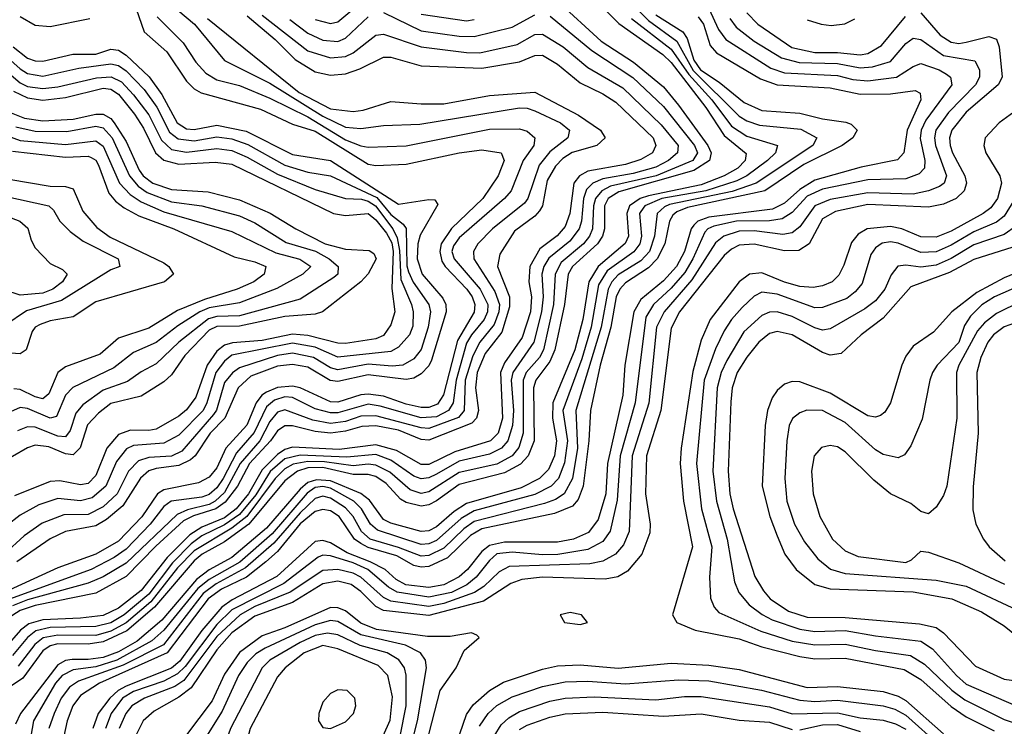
# Model space of a CAD drawing. Header units: inches. Extents: x 990535 to 1117859, y 769386 to 892122.
# Tile 586 of 656: x 1084389 to 1086990, y 816016 to 817882. Entities that reach past the tile are written whole.
import ezdxf

# ---------------------------------------------------------------- set-up
doc = ezdxf.new("R2010")
doc.units = ezdxf.units.IN
doc.header["$MEASUREMENT"] = 0
doc.layers.add('B0881', color=7, linetype='Continuous')

msp = doc.modelspace()

# ---------------------------------------------------------------- linework, layer by layer
at = {"layer": 'B0881', "color": 5}
for points, elevation in [([(1085850, 818077.9), (1086050, 817879.5), (1086124.9, 817824.9), (1086168.1, 817748.1), (1086290, 817627.4), (1086310, 817614.6), (1086343.5, 817603.5), (1086452.5, 817592.5), (1086494.8, 817570), (1086484.2, 817550), (1086334.9, 817450), (1086271.7, 817428.3), (1086106.3, 817393.7), (1086092.3, 817387.7), (1086072.9, 817370), (1086066.6, 817310), (1086052.9, 817270), (1086030, 817245.1), (1085970, 817208.1), (1085953.7, 817190), (1085943.6, 817170), (1085925.2, 817070), (1085858.2, 816850), (1085862.8, 816750), (1085850, 816670), (1085827.9, 816630), (1085805, 816615), (1085775.9, 816604.1), (1085590, 816556.5), (1085562.6, 816537.4), (1085510, 816486.3), (1085470, 816466.8), (1085450, 816465.2), (1085390, 816488.3), (1085314.8, 816510), (1085292.3, 816530), (1085270.5, 816570), (1085250, 816593.1), (1085210, 816618.4), (1085190, 816623.4), (1085170, 816617.3), (1085130, 816580), (1085060.6, 816499.4), (1084985.9, 816434.1), (1084908.3, 816391.7), (1084873.6, 816366.4), (1084768.8, 816231.2), (1084662.8, 816177.2), (1084544.8, 816135.2), (1084521.1, 816118.9), (1084499, 816090), (1084480.5, 816050), (1084466.5, 816010)], 3460), ([(1085830, 818014.8), (1085971.9, 817871.9), (1086088.7, 817790), (1086110, 817769.3), (1086202.1, 817650), (1086250, 817575.9), (1086308.3, 817528.3), (1086305.4, 817510), (1086286.3, 817490), (1086250.3, 817469.7), (1086190, 817445.7), (1086050, 817417.1), (1086028.7, 817410), (1086000, 817390), (1085993.6, 817370), (1085997.3, 817310), (1085989.1, 817290.9), (1085917.1, 817230), (1085892.6, 817190), (1085876.9, 817090), (1085856.2, 817010), (1085797.8, 816870), (1085797.2, 816830), (1085807.1, 816770), (1085802.2, 816730), (1085786, 816694), (1085762.6, 816670), (1085714.4, 816645.6), (1085570, 816603.9), (1085537, 816583), (1085490, 816542.8), (1085470, 816532.4), (1085450, 816530.6), (1085370, 816552.3), (1085350, 816561.8), (1085313.2, 816613.2), (1085290.4, 816630.4), (1085210, 816663.8), (1085173, 816667), (1085150, 816659.5), (1085130, 816642.4), (1085040.8, 816539.2), (1084950, 816461.2), (1084890, 816428.6), (1084856.2, 816403.8), (1084764.3, 816295.7), (1084699.2, 816240.8), (1084650, 816212.7), (1084610, 816197.7), (1084570, 816191.8), (1084527.6, 816192.4), (1084510, 816189.2), (1084490, 816178.5), (1084391.4, 816050), (1084378.4, 816021.6)], 3420), ([(1085170, 817882.2), (1085210, 817871.7), (1085230, 817876.5), (1085310, 817944.4)], 3380), ([(1084690, 817931.2), (1084718.2, 817850), (1084777.5, 817797.5), (1084830, 817719.5), (1084850, 817699.5), (1084868.8, 817688.8), (1085025.5, 817645.5), (1085110, 817606.5), (1085170, 817587.2), (1085310, 817500.4), (1085330, 817496.8), (1085410, 817500.6), (1085550, 817530.3), (1085610, 817538.2), (1085661.1, 817530), (1085668.7, 817510), (1085653, 817470), (1085612.9, 817410), (1085529.6, 817330.4), (1085502.5, 817290), (1085498.7, 817270), (1085504.4, 817244.4), (1085513, 817230), (1085570.8, 817170), (1085584.9, 817150), (1085591.9, 817130), (1085590.1, 817109.9), (1085545.4, 817034.6), (1085509.2, 816890.8), (1085493.1, 816866.9), (1085470, 816857.7), (1085450, 816857.9), (1085410, 816866.6), (1085350, 816887.6), (1085310, 816892.7), (1085290, 816890.9), (1085230, 816871.5), (1085210, 816872.8), (1085130, 816909.5), (1085110, 816914.4), (1085070, 816910.6), (1085041.6, 816898.4), (1085028.8, 816890), (1085013.7, 816870), (1084989.2, 816810.8), (1084933.8, 816750), (1084910, 816698.7), (1084890, 816673.4), (1084861.1, 816659), (1084770, 816640.7), (1084753.1, 816630), (1084711.4, 816568.6), (1084650, 816505.1), (1084590, 816470.7), (1084490, 816434), (1084330, 816361.1)], 3220), ([(1085810, 817931.1), (1085925.3, 817825.3), (1086010.8, 817770), (1086090, 817704.3), (1086130, 817656.6), (1086206.9, 817550), (1086216.4, 817530), (1086211.3, 817510), (1086170, 817483.3), (1085972.3, 817427.7), (1085944.2, 817410), (1085934.1, 817390), (1085934.4, 817330), (1085928.6, 817310), (1085915.3, 817290), (1085849.7, 817230), (1085838.3, 817210), (1085828.4, 817130), (1085803, 817010), (1085790, 816979.3), (1085752.9, 816930), (1085746.3, 816910), (1085748.6, 816770), (1085732.1, 816730), (1085712.3, 816707.7), (1085670, 816685.5), (1085550, 816654), (1085490, 816611.2), (1085470, 816600.4), (1085450, 816597.2), (1085410, 816607.1), (1085395.3, 816615.3), (1085357.4, 816657.4), (1085330, 816675.5), (1085310, 816680.4), (1085270, 816681), (1085190, 816699.4), (1085150, 816698.2), (1085122.8, 816690), (1085090, 816664.3), (1084994.3, 816550), (1084930, 816502.9), (1084870.9, 816470), (1084850, 816453), (1084745.5, 816330), (1084672.3, 816267.7), (1084610, 816238.9), (1084570, 816232.8), (1084490, 816233.8), (1084470, 816228.7), (1084450, 816215), (1084397, 816143), (1084337.5, 816102.5)], 3380), ([(1084785.3, 817925.3), (1084850.6, 817870), (1084930, 817774.2), (1085050, 817714.5), (1085190, 817626.8), (1085250, 817598.1), (1085290, 817594.7), (1085350, 817602.6), (1085446.5, 817606.5), (1085710, 817648.9), (1085730, 817648), (1085750, 817640.9), (1085817.9, 817610), (1085841.7, 817590), (1085837.6, 817570), (1085790, 817532.8), (1085761.9, 817498.1), (1085731.9, 817410), (1085723, 817397), (1085638.7, 817330), (1085599.9, 817290), (1085587.7, 817270), (1085588.9, 817250), (1085644.4, 817164.4), (1085656.6, 817130), (1085654.7, 817110), (1085643, 817077), (1085604.9, 817030), (1085586.1, 816993.9), (1085566, 816930), (1085563.5, 816850), (1085548.3, 816831.7), (1085470, 816802.5), (1085450, 816803.8), (1085330, 816836.1), (1085290, 816835), (1085250, 816821.1), (1085210, 816815.3), (1085164, 816824), (1085090, 816851.3), (1085070, 816845.2), (1085050, 816820.9), (1085023.7, 816770), (1084971.6, 816710), (1084930, 816633.5), (1084905.7, 816610), (1084890, 816601.8), (1084832.1, 816587.9), (1084804.9, 816575.1), (1084670, 816446.4), (1084610, 816410.3), (1084570, 816393.5), (1084410, 816349.4), (1084370, 816333.6)], 3260), ([(1084990, 817892.6), (1085063.8, 817830), (1085116.9, 817776.9), (1085170, 817744), (1085210, 817735.4), (1085250, 817739.4), (1085287.9, 817752.1), (1085350, 817783.2), (1085370, 817782.8), (1085450, 817760.4), (1085610, 817753.8), (1085710, 817771), (1085750, 817787.5), (1085770, 817788.3), (1085810, 817764.6), (1085870, 817715.2), (1085930, 817686.4), (1085964.1, 817664.1), (1086062.4, 817570), (1086069.4, 817550), (1086061, 817530), (1086030, 817512.8), (1085990, 817499.9), (1085890, 817481.8), (1085868.3, 817470), (1085853.1, 817450), (1085843, 817370), (1085830, 817336), (1085809.2, 817310.8), (1085763.1, 817276.9), (1085736.5, 817230), (1085734.3, 817190), (1085741.6, 817150), (1085738.4, 817110), (1085717, 817043), (1085670, 816975.9), (1085659.1, 816950), (1085664.9, 816830), (1085652.9, 816790), (1085633.3, 816770), (1085538.9, 816741.1), (1085470, 816707), (1085450, 816706.9), (1085384.5, 816744.5), (1085330, 816759), (1085233.2, 816746.8), (1085110, 816753.1), (1085090, 816747), (1085070, 816733.8), (1085030, 816693.5), (1084993.8, 816630), (1084960.8, 816590), (1084930, 816566.6), (1084870, 816541.4), (1084838.6, 816521.4), (1084778.6, 816461.4), (1084710, 816374.5), (1084650, 816328.1), (1084610, 816308.8), (1084550, 816301.2), (1084450, 816296.6), (1084413.6, 816286.4), (1084391, 816270), (1084350, 816221.9)], 3320), ([(1085030, 817893.9), (1085150, 817800.2), (1085210, 817781.6), (1085250, 817785.2), (1085270, 817794.5), (1085330, 817841), (1085350, 817844), (1085450, 817810), (1085570, 817795), (1085605.2, 817794.8), (1085703.1, 817816.9), (1085750, 817843.3), (1085770, 817843.7), (1085825.2, 817810), (1085890, 817755.5), (1085982.2, 817702.2), (1086084.1, 817604.1), (1086129, 817550), (1086127.2, 817530), (1086103.4, 817510), (1086070, 817492.9), (1086010, 817475.8), (1085930, 817461.8), (1085903.6, 817450), (1085886.8, 817433.2), (1085878.8, 817410), (1085873.3, 817350), (1085867.1, 817330), (1085842.6, 817297.4), (1085787.5, 817252.5), (1085773.8, 817230), (1085768.4, 817210), (1085771.8, 817150), (1085767.7, 817110), (1085747.1, 817030), (1085691.9, 816950), (1085688, 816930), (1085694.1, 816850), (1085691.5, 816810), (1085678.8, 816770), (1085662.2, 816750), (1085630, 816734.9), (1085550, 816715.9), (1085490, 816681.4), (1085470, 816672.2), (1085450, 816669.2), (1085430, 816676.1), (1085370, 816719.1), (1085330, 816733.2), (1085253.7, 816726.3), (1085130, 816732.2), (1085090, 816722.6), (1085051.1, 816688.9), (1085012.8, 816627.2), (1084970, 816575.5), (1084930, 816547.5), (1084870, 816519), (1084842, 816498), (1084792.5, 816447.5), (1084730, 816364.7), (1084665, 816310), (1084630, 816289.4), (1084590, 816279.4), (1084470, 816277.1), (1084431.8, 816268.2), (1084409.7, 816250.3), (1084370, 816202.6)], 3340), ([(1086070, 817894.8), (1086141, 817850), (1086152.4, 817832.4), (1086170, 817774.7), (1086188.2, 817750), (1086237.1, 817717.1), (1086303, 817663), (1086350, 817642.5), (1086450, 817635), (1086510, 817620.3), (1086571.8, 817611.8), (1086585.9, 817605.9), (1086601.5, 817590), (1086590.1, 817570), (1086562.3, 817550), (1086460.4, 817499.6), (1086357.4, 817430), (1086153.7, 817386.3), (1086125.3, 817374.8), (1086114.6, 817365.4), (1086105.6, 817350), (1086093.3, 817290), (1086073.1, 817250), (1086050, 817226.6), (1085990, 817186.9), (1085974.6, 817170), (1085964.6, 817150), (1085951.3, 817070), (1085922.3, 816970), (1085896.8, 816850), (1085892.7, 816770), (1085877.9, 816650), (1085865, 816615), (1085850, 816597.5), (1085802.3, 816577.7), (1085610, 816537.5), (1085580.5, 816519.5), (1085519.2, 816460.8), (1085470, 816438.2), (1085450, 816435.7), (1085430, 816440.6), (1085385.6, 816465.6), (1085310, 816487.8), (1085290, 816498.3), (1085273.7, 816510), (1085232.8, 816570), (1085210, 816584.8), (1085190, 816588.4), (1085170, 816582.8), (1085130, 816550.7), (1085070, 816477.4), (1085039.5, 816450), (1084988.1, 816410), (1084922, 816378), (1084887.4, 816352.6), (1084779.1, 816210), (1084600.2, 816130), (1084550, 816097.4), (1084529.1, 816070), (1084514.2, 816030), (1084506, 815990)], 3480), ([(1086210, 817911.9), (1086235.8, 817855.8), (1086255.1, 817830), (1086373.9, 817753.9), (1086410, 817741.5), (1086550, 817734.7), (1086590, 817724.4), (1086630, 817720.8), (1086705.6, 817730), (1086750, 817758.8), (1086770, 817766.1), (1086818.4, 817750), (1086838, 817738), (1086848.2, 817730), (1086851.7, 817710), (1086783.5, 817616.5), (1086770.8, 817590), (1086768.3, 817568.3), (1086780.2, 817510), (1086779.9, 817490), (1086765.3, 817474.7), (1086730, 817462), (1086630, 817459.4), (1086510, 817434.7), (1086470, 817415.9), (1086430, 817372.8), (1086404, 817356), (1086370, 817351.1), (1086283, 817350), (1086223.1, 817336.9), (1086207, 817330), (1086199, 817321), (1086167.7, 817250), (1086146, 817214), (1086110, 817172.9), (1086063.6, 817130), (1086043.4, 817096.6), (1086015.4, 816870), (1085975.2, 816730), (1085967.3, 816612.7), (1085948.8, 816531.2), (1085930, 816503.9), (1085890, 816483.1), (1085810.6, 816469.4), (1085770, 816468.4), (1085690, 816475.9), (1085650, 816471.1), (1085630, 816453.5), (1085594.9, 816410), (1085570.4, 816389.6), (1085530, 816369.2), (1085470, 816356.8), (1085386.8, 816370), (1085363.4, 816383.4), (1085309.2, 816430), (1085270, 816447.1), (1085210, 816466.2), (1085190, 816467.8), (1085177.3, 816462.7), (1085087.3, 816392.7), (1084950, 816323), (1084910, 816285), (1084826, 816174), (1084806, 816154), (1084770, 816135.4), (1084690, 816107.7), (1084661, 816090), (1084631.2, 816050), (1084615.9, 816010)], 3540), ([(1086770, 817900.5), (1086821, 817841), (1086850, 817822.7), (1086870, 817819.4), (1086890, 817822.3), (1086950, 817837.7), (1086970, 817830.6), (1086977, 817810), (1086984.7, 817730), (1086974.5, 817710), (1086890, 817637.4), (1086851.9, 817590), (1086845.8, 817570), (1086847, 817550), (1086853.3, 817530), (1086886.3, 817470), (1086890.5, 817450), (1086884.2, 817430), (1086863.3, 817410), (1086830, 817394.5), (1086790, 817386.6), (1086630, 817393.5), (1086544.3, 817375.7), (1086510, 817356), (1086474.9, 817290), (1086448, 817272), (1086410, 817271.9), (1086330, 817289.4), (1086290, 817286.1), (1086270, 817276.3), (1086250, 817259.2), (1086132.1, 817110), (1086110, 817067.1), (1086083.4, 816850), (1086045.2, 816730), (1086042.4, 816630), (1086054.7, 816550), (1086053.7, 816526.3), (1086032.7, 816470), (1085994.5, 816425.5), (1085969.6, 816410.4), (1085935.6, 816404.4), (1085770.5, 816409.5), (1085716.2, 816403.9), (1085686.9, 816393.1), (1085614.1, 816345.9), (1085470, 816308.2), (1085350, 816321.7), (1085330, 816332.5), (1085290, 816372.1), (1085265.1, 816390), (1085230, 816399.3), (1085190, 816392.4), (1085110, 816342.6), (1085010, 816307), (1084950, 816262.3), (1084910, 816217.8), (1084842.4, 816117.6), (1084810, 816092.8), (1084744.2, 816055.9), (1084715.7, 816030), (1084695.3, 815990)], 3580), ([(1085350, 817900.6), (1085450, 817852.7), (1085550, 817838.1), (1085590, 817837.8), (1085690, 817862.6), (1085750, 817895.2)], 3360), ([(1085450, 817896.6), (1085570, 817879.4), (1085590, 817882.2)], 3380), ([(1086310, 817900.5), (1086339.5, 817870), (1086428.7, 817808.7), (1086490, 817795.8), (1086550, 817795.6), (1086610, 817789.2), (1086630, 817792.8), (1086666.4, 817813.6), (1086729.6, 817890.4)], 3580), ([(1084751.9, 817890), (1084820.7, 817820.7), (1084854.1, 817770), (1084880.9, 817740.9), (1084910, 817723.6), (1084970, 817708.1), (1085050, 817674.6), (1085150, 817625.5), (1085250, 817565), (1085290, 817549.2), (1085310, 817545.7), (1085410, 817549.1), (1085630, 817592.5), (1085710, 817594), (1085730, 817587.5), (1085750.5, 817570), (1085747.2, 817550), (1085719.6, 817510), (1085687.9, 817430), (1085670.4, 817410), (1085550, 817305.6), (1085535.6, 817284.4), (1085531.2, 817270), (1085537.2, 817250), (1085605.9, 817170), (1085625.6, 817130), (1085624.7, 817110), (1085616.6, 817090), (1085582.7, 817050), (1085570, 817027.9), (1085542.2, 816930), (1085534.5, 816870), (1085521.8, 816850), (1085490, 816832.7), (1085450, 816830.2), (1085341.7, 816861.7), (1085310, 816866.5), (1085230, 816843.5), (1085210, 816843.3), (1085170, 816854.1), (1085110, 816883.8), (1085090, 816886.2), (1085062.5, 816877.5), (1085040.9, 816859.1), (1085008.3, 816791.7), (1084961.7, 816738.3), (1084926.8, 816670), (1084910, 816645.6), (1084890, 816627.7), (1084870, 816620.8), (1084789.7, 816610), (1084770, 816596.5), (1084733.7, 816550), (1084670, 816483.9), (1084638.5, 816461.5), (1084578.1, 816430), (1084352.3, 816347.7)], 3240), ([(1084884.9, 817884.9), (1085127.5, 817690), (1085210, 817646.3), (1085270, 817639.4), (1085296.6, 817643.4), (1085370, 817666.3), (1085450, 817659.4), (1085510, 817659.7), (1085630, 817681.4), (1085750, 817690.7), (1085865.8, 817630), (1085924, 817590), (1085935.9, 817570), (1085913.8, 817550), (1085848.5, 817531.5), (1085824.5, 817515.5), (1085804.8, 817495.2), (1085783.1, 817456.9), (1085770, 817390.6), (1085762.7, 817377.3), (1085750, 817362.7), (1085696.5, 817323.5), (1085657.5, 817262.5), (1085651.1, 817230), (1085683.2, 817150), (1085683.5, 817123.5), (1085662.9, 817057.1), (1085619.3, 817000.7), (1085597.4, 816950), (1085593.4, 816910), (1085600.9, 816850), (1085596.2, 816830), (1085583.9, 816816.1), (1085470, 816771.6), (1085450, 816773.3), (1085390, 816797.6), (1085330, 816809.1), (1085292.7, 816807.3), (1085250, 816795.1), (1085210, 816789.7), (1085170, 816794.4), (1085110, 816809.6), (1085090, 816809.4), (1085070, 816796.3), (1085051.7, 816770), (1084996, 816710), (1084964.5, 816650), (1084931.8, 816608.1), (1084907, 816590), (1084848.3, 816571.7), (1084821.9, 816558.1), (1084748.4, 816491.6), (1084670, 816411.2), (1084590, 816367.3), (1084430, 816334.6), (1084390, 816321.7), (1084358.3, 816301.7)], 3280), ([(1085791, 817891), (1085900.4, 817800.4), (1086009, 817729), (1086090, 817653), (1086172.2, 817550), (1086179.9, 817530), (1086167.2, 817510), (1086070.7, 817470), (1085950, 817442), (1085927.5, 817430), (1085910.8, 817410), (1085905.3, 817390), (1085902.4, 817330), (1085894.8, 817310), (1085878.8, 817290), (1085819.6, 817240.4), (1085803.5, 817210), (1085799.7, 817130), (1085773.1, 817010), (1085762.7, 816990), (1085727.4, 816950), (1085719.1, 816930), (1085719.5, 816790), (1085707.6, 816752.4), (1085690.3, 816729.7), (1085650, 816708.5), (1085550, 816685.8), (1085470, 816634.9), (1085450, 816630.9), (1085420.7, 816640.7), (1085367.3, 816687.3), (1085330, 816705.2), (1085310, 816707.8), (1085270, 816703.8), (1085194.6, 816714.6), (1085150, 816715.3), (1085111.7, 816708.3), (1085090, 816695.8), (1085064.2, 816670), (1084989.4, 816570), (1084950, 816539.1), (1084850, 816479.2), (1084805.9, 816434.1), (1084735.6, 816344.4), (1084670, 816288.8), (1084630, 816267), (1084590, 816256), (1084490, 816256.3), (1084450.9, 816249.1), (1084428.7, 816231.4), (1084385.3, 816174.7)], 3360), ([(1084390.7, 817890.7), (1084430, 817867.3), (1084470, 817864.4), (1084574.4, 817885.6)], 3220), ([(1086005.3, 817885.3), (1086110, 817803.8), (1086157.2, 817737.2), (1086217.7, 817670), (1086270, 817600.8), (1086310, 817574.4), (1086391.6, 817550), (1086386.1, 817530), (1086365, 817510), (1086310.6, 817470), (1086283.6, 817456.4), (1086201.6, 817430), (1086085.9, 817410), (1086040.5, 817390), (1086030, 817375.5), (1086027, 817370), (1086032.3, 817310), (1086027.7, 817290), (1086011.5, 817268.5), (1085941.4, 817218.6), (1085918.5, 817181.5), (1085898.9, 817070), (1085874, 816986), (1085823.9, 816850), (1085836.2, 816770), (1085828.7, 816711.3), (1085812.3, 816670), (1085793, 816650), (1085750, 816627.8), (1085590, 816584.9), (1085555.3, 816564.7), (1085490, 816506.3), (1085470, 816497.5), (1085450, 816495.8), (1085334.1, 816534.1), (1085316.2, 816550), (1085292.2, 816590), (1085272.3, 816610), (1085210, 816644.4), (1085190, 816649.5), (1085170, 816646.2), (1085148.2, 816631.8), (1085055.9, 816524.1), (1084970.8, 816449.2), (1084890, 816403.7), (1084859.9, 816380.1), (1084770, 816269.6), (1084738.1, 816241.9), (1084645.6, 816190), (1084590, 816173), (1084530, 816165), (1084501.5, 816150), (1084483.9, 816130), (1084425.8, 816030), (1084418.4, 815990)], 3440), ([(1086181.8, 817890), (1086195.4, 817870), (1086213.5, 817813.5), (1086230, 817794.9), (1086346.2, 817726.2), (1086390.2, 817710.2), (1086530, 817702), (1086610, 817685.7), (1086690, 817685.8), (1086755.1, 817695.1), (1086768.1, 817688.1), (1086769.7, 817670), (1086733.6, 817590), (1086724.9, 817530), (1086708.1, 817511.9), (1086612.2, 817492.2), (1086490, 817458.1), (1086450, 817433.9), (1086410, 817397.6), (1086378, 817382), (1086210, 817360.1), (1086180.8, 817350), (1086170, 817339.7), (1086163.4, 817330), (1086145.8, 817270), (1086124, 817230), (1086090, 817192.3), (1086030, 817143), (1086011.3, 817110), (1085987.5, 816970), (1085982.4, 816890), (1085941.7, 816710), (1085937.5, 816630), (1085917.8, 816562.2), (1085892.3, 816527.7), (1085852.6, 816510), (1085810, 816502), (1085670, 816502.2), (1085630, 816493), (1085610, 816477.6), (1085572.4, 816430), (1085549.9, 816410.1), (1085510, 816389.6), (1085470, 816382.3), (1085409.5, 816389.5), (1085383.8, 816403.8), (1085354.4, 816430), (1085315.2, 816450), (1085254.1, 816474.1), (1085210, 816500.1), (1085190, 816506.9), (1085170, 816504.1), (1085068.5, 816411.5), (1084950.3, 816349.7), (1084923.2, 816330), (1084870, 816268.5), (1084811.8, 816188.2), (1084790.6, 816169.4), (1084670, 816121.4), (1084649.2, 816110), (1084627.1, 816090), (1084596.8, 816050), (1084582.6, 816010)], 3520), ([(1086265.6, 817885.6), (1086282.1, 817862.1), (1086330, 817825.3), (1086401.6, 817781.6), (1086448.9, 817768.9), (1086550, 817766.7), (1086610, 817755.2), (1086642.3, 817757.7), (1086690, 817771.9), (1086730, 817818.9), (1086750, 817833.6), (1086770, 817830.1), (1086830, 817787.2), (1086913, 817773), (1086924.8, 817750), (1086924.7, 817730), (1086914.5, 817710), (1086843.2, 817636.8), (1086809.8, 817590), (1086806, 817570), (1086808.9, 817550), (1086837.6, 817470), (1086831.5, 817450), (1086818.9, 817441.1), (1086790.2, 817429.8), (1086750, 817421.5), (1086630, 817424.4), (1086530, 817406.9), (1086490, 817390), (1086450, 817335), (1086430, 817318.9), (1086405.2, 817314.8), (1086330, 817324.1), (1086290, 817323.3), (1086249.5, 817310.5), (1086227, 817293), (1086165.3, 817194.8), (1086091.5, 817110), (1086071.9, 817070), (1086050.9, 816869.1), (1086007.7, 816730), (1085999.4, 816530), (1085984.8, 816495.2), (1085962.9, 816470), (1085930, 816451.7), (1085895, 816445.1), (1085682.2, 816437.8), (1085656.3, 816423.7), (1085615, 816385), (1085591, 816369), (1085510, 816340.4), (1085470, 816332.5), (1085370, 816345.9), (1085350, 816355.6), (1085290, 816409.6), (1085270, 816420.6), (1085230, 816429.8), (1085190, 816427.3), (1085103.4, 816370), (1085010, 816332.6), (1084971.3, 816310), (1084910, 816253), (1084823, 816137), (1084798.8, 816121.2), (1084718.6, 816090), (1084685.4, 816070), (1084669.2, 816050), (1084651.8, 816010)], 3560), ([(1085102.7, 817882.7), (1085150, 817846.1), (1085190, 817828.1), (1085230, 817824.6), (1085250, 817833), (1085310, 817889.2)], 3360), ([(1086470, 817882), (1086506.2, 817870), (1086533.3, 817866.7), (1086569, 817871), (1086595.4, 817884.6)], 3620), ([(1084347.9, 817790), (1084390, 817751.9), (1084410, 817740.2), (1084450, 817733), (1084545.6, 817754.4), (1084630, 817765.6), (1084650, 817760.9), (1084670, 817747.2), (1084717.6, 817697.6), (1084751.1, 817651.1), (1084785.2, 817585.2), (1084807.4, 817567.4), (1084850, 817562.5), (1084910, 817573), (1084950, 817567.5), (1084992, 817552), (1085090, 817497.8), (1085150, 817479.4), (1085210.3, 817469.7), (1085332.3, 817412.3), (1085370, 817367.2), (1085402, 817342), (1085410.2, 817330.2), (1085412.2, 817232.2), (1085416, 817216), (1085429.1, 817189.1), (1085470, 817130), (1085474.5, 817110), (1085468.7, 817070), (1085450, 817011.3), (1085430, 816986.4), (1085401.3, 816970), (1085372.8, 816967.2), (1085310, 816971.9), (1085230, 816957.4), (1085210, 816962.4), (1085165.2, 816990), (1085110, 817001.3), (1085070, 816995.4), (1084970, 816962.9), (1084951.1, 816948.9), (1084930, 816923.4), (1084909.1, 816850.9), (1084901.1, 816838.9), (1084817.9, 816742.1), (1084790, 816729.2), (1084730, 816725.7), (1084702.7, 816717.3), (1084676.7, 816690), (1084646.5, 816630), (1084610, 816595.4), (1084570, 816575.1), (1084505.9, 816574.1), (1084448.1, 816551.9), (1084401.2, 816518.8), (1084348.6, 816471.4)], 3160), ([(1084372.3, 817810), (1084410, 817780.5), (1084430, 817773.4), (1084450, 817772.5), (1084529.1, 817790.9), (1084590, 817791.4), (1084630, 817804.2), (1084650, 817801.3), (1084670, 817788.7), (1084731.4, 817731.4), (1084764.4, 817684.4), (1084805.5, 817610), (1084830, 817593.7), (1084850, 817592), (1084910, 817603.1), (1084987.2, 817587.2), (1085110, 817525.7), (1085210, 817510.3), (1085390, 817395.1), (1085470, 817407.1), (1085486.1, 817406.1), (1085493.7, 817393.7), (1085447.2, 817312.8), (1085440.8, 817290), (1085439.2, 817250), (1085452.1, 817210), (1085506.8, 817146.8), (1085515.3, 817130), (1085516.1, 817110), (1085477.2, 816982.8), (1085470, 816967.7), (1085450, 816946.5), (1085430, 816935.5), (1085410, 816931.6), (1085310, 816944.3), (1085230, 816926.6), (1085209.4, 816929.4), (1085150, 816964.2), (1085110, 816971.3), (1085070, 816966.9), (1084999.4, 816940.6), (1084966.1, 816910), (1084931, 816830), (1084892.1, 816790), (1084852.3, 816730), (1084840.5, 816719.5), (1084810, 816704.3), (1084750, 816696.7), (1084729.9, 816690.1), (1084708.7, 816671.3), (1084661.9, 816598.1), (1084618.3, 816561.7), (1084590, 816545.2), (1084510, 816530.2), (1084470, 816511), (1084381.3, 816450)], 3180), ([(1084330, 817766.3), (1084390, 817715.2), (1084410, 817705.8), (1084450, 817699.9), (1084490, 817704.5), (1084591.6, 817728.4), (1084631.2, 817731.2), (1084657.9, 817717.9), (1084690, 817683.4), (1084730, 817630.6), (1084763.7, 817563.7), (1084790, 817539), (1084830, 817532), (1084910, 817541.6), (1084950, 817536.3), (1084990, 817519.1), (1085070, 817474.3), (1085170, 817433.5), (1085250, 817409.4), (1085291.8, 817408.2), (1085310, 817402.9), (1085329, 817390), (1085374.6, 817330), (1085386.1, 817306.1), (1085392.4, 817272.4), (1085395.9, 817195.9), (1085424.5, 817130), (1085428.6, 817110), (1085427.4, 817072.6), (1085419, 817050), (1085390, 817016.8), (1085370, 817005.3), (1085230, 816990.9), (1085170, 817017.4), (1085110, 817027.6), (1084950, 816995.6), (1084930, 816979.7), (1084907.3, 816950), (1084883.9, 816870), (1084873.6, 816850), (1084810, 816784.6), (1084770, 816763.6), (1084690, 816757.6), (1084671.7, 816748.3), (1084644.7, 816715.3), (1084617, 816650), (1084580.9, 816619.1), (1084550, 816611.4), (1084490, 816617.5), (1084439.4, 816600.6), (1084390, 816573.8), (1084354.5, 816545.5)], 3140), ([(1084373, 817693), (1084410, 817675.5), (1084450, 817669.5), (1084510, 817676.3), (1084610, 817701.3), (1084630, 817698.4), (1084650, 817685), (1084692.1, 817632.1), (1084715.9, 817595.9), (1084748.3, 817530), (1084770, 817510.9), (1084810, 817500.5), (1084905.6, 817505.6), (1084950, 817500.3), (1085218.5, 817370), (1085250, 817364.5), (1085310, 817370), (1085330, 817353.1), (1085358, 817318), (1085372.3, 817292.3), (1085376, 817270), (1085371.9, 817171.9), (1085380, 817110), (1085370, 817076.3), (1085350, 817048.1), (1085330, 817039.1), (1085250, 817026.7), (1085230, 817027.4), (1085150, 817047.7), (1085110, 817051.1), (1085030, 817034.9), (1084951.3, 817028.7), (1084930, 817022.3), (1084910, 817006.7), (1084884.8, 816970), (1084854.8, 816885.2), (1084830, 816851.6), (1084810, 816835), (1084750, 816800.7), (1084730, 816796.6), (1084681.9, 816798.1), (1084650, 816786.3), (1084619.2, 816750), (1084590, 816678.1), (1084570, 816657.4), (1084550, 816653.3), (1084495.5, 816664.5), (1084470, 816662.6), (1084375.2, 816624.8)], 3120), ([(1087054, 817666), (1086976.6, 817610), (1086940.1, 817570), (1086936.2, 817550), (1086941.5, 817530), (1086978.9, 817470), (1086983.2, 817450), (1086972.9, 817410), (1086954.6, 817385.3), (1086934.9, 817370), (1086850, 817323.1), (1086810, 817307.4), (1086770, 817308.3), (1086719.3, 817330), (1086690, 817335.7), (1086628.5, 817330), (1086604.3, 817315.7), (1086586.4, 817293.6), (1086566.6, 817233.4), (1086553.1, 817206.9), (1086535.7, 817190), (1086510, 817178.9), (1086485.3, 817174.7), (1086450, 817177.6), (1086410, 817188.7), (1086350, 817213.5), (1086317.6, 817210), (1086290, 817189.6), (1086213.3, 817090), (1086190, 817035.4), (1086167.3, 816952.7), (1086136.4, 816750), (1086134, 816710), (1086142.8, 816610), (1086166.8, 816490), (1086113.7, 816310), (1086125.4, 816290), (1086173.6, 816270), (1086290, 816247.1), (1086350, 816225.9), (1086450, 816199.7), (1086490, 816194), (1086570, 816195.8), (1086726, 816166), (1086770, 816139.3), (1086850, 816068.2), (1086890, 816040.9), (1086964, 816004)], 3620), ([(1084344.4, 817644.4), (1084402.1, 817622.1), (1084450, 817614.5), (1084530, 817619.6), (1084590, 817632.5), (1084610, 817632.4), (1084630, 817620.7), (1084638.3, 817610), (1084670, 817560.5), (1084704.5, 817484.5), (1084715.3, 817470), (1084741, 817450), (1084790, 817433.7), (1084887.4, 817427.4), (1084970, 817406.6), (1085051.2, 817371.2), (1085118.3, 817330), (1085196.6, 817290), (1085250, 817275.9), (1085312.7, 817272.7), (1085324.7, 817264.7), (1085330.6, 817250), (1085310, 817210.4), (1085290.6, 817189.4), (1085189.4, 817110.6), (1085170, 817104.6), (1085090, 817098.4), (1084970, 817073), (1084910, 817071.4), (1084890, 817062.3), (1084825, 816995), (1084790, 816944.2), (1084770, 816925.5), (1084710, 816888), (1084630, 816868.1), (1084596.9, 816843.1), (1084568.3, 816811.7), (1084548.7, 816751.3), (1084530, 816732.7), (1084510, 816735.5), (1084466.1, 816753.9), (1084430, 816758), (1084410, 816751.4), (1084330, 816705.1)], 3080), ([(1084330, 817584.9), (1084390, 817563.2), (1084510, 817552.7), (1084590, 817561.7), (1084610, 817548.1), (1084652.7, 817450), (1084680.7, 817420.7), (1084710, 817400.7), (1084770, 817374.8), (1084950, 817322.9), (1085066, 817266), (1085129.3, 817249.3), (1085158.4, 817230), (1085137.6, 817210), (1085068.3, 817171.7), (1084970, 817133.9), (1084890, 817121.2), (1084864.8, 817110), (1084806.5, 817073.5), (1084750, 817029.1), (1084690, 817003.2), (1084637.9, 816962.1), (1084529.8, 816910.2), (1084509.9, 816890.1), (1084486.1, 816833.9), (1084470, 816829.3), (1084410, 816855.2), (1084390, 816857.5), (1084357, 816843)], 3040), ([(1084378.7, 817598.7), (1084430, 817587.2), (1084513.4, 817586.6), (1084590, 817600.4), (1084610, 817596.1), (1084633.1, 817570), (1084679, 817470), (1084702.5, 817442.5), (1084725.6, 817425.6), (1084790, 817401.3), (1084870.4, 817390.4), (1084970, 817363.8), (1085010, 817345.7), (1085093.2, 817293.2), (1085170.7, 817270.7), (1085206.6, 817250), (1085230.6, 817230), (1085229.3, 817210), (1085219.3, 817200.7), (1085130, 817144.2), (1084970, 817099.9), (1084910, 817097.9), (1084888, 817092), (1084810, 817030), (1084750, 816973.4), (1084710, 816952.4), (1084673.7, 816926.3), (1084610, 816903.2), (1084555.6, 816864.4), (1084537.3, 816842.7), (1084522.9, 816797.1), (1084510, 816780.5), (1084490, 816782.2), (1084430, 816805.7), (1084410, 816806.8), (1084383.7, 816796.3)], 3060), ([(1084370, 817534.9), (1084510, 817518.8), (1084570, 817521.8), (1084578.3, 817518.2), (1084590, 817511.2), (1084597.5, 817497.5), (1084624.2, 817424.2), (1084642.4, 817402.4), (1084665.2, 817385.2), (1084704.2, 817364.2), (1084796.6, 817330), (1084955.8, 817255.8), (1085010, 817242.2), (1085039.5, 817230), (1085035, 817210), (1085007.7, 817190), (1084964.1, 817170), (1084877.5, 817142.6), (1084806, 817114), (1084730, 817067.2), (1084650, 817041), (1084601.8, 816998.2), (1084510, 816965.3), (1084490, 816949.9), (1084466.3, 816893.7), (1084450, 816880.7), (1084430, 816885.6), (1084390, 816905.2), (1084373.3, 816906.7)], 3020), ([(1084360.6, 817460.6), (1084470, 817442), (1084510, 817441.4), (1084530, 817435.2), (1084556, 817376), (1084593.2, 817333.2), (1084628, 817308), (1084770, 817239.8), (1084783, 817230), (1084795.3, 817210), (1084772.1, 817190), (1084590, 817136.8), (1084530, 817097.2), (1084470, 817086.4), (1084443.2, 817076.8), (1084430.3, 817069.7), (1084421.8, 817058.2), (1084406.2, 817010), (1084390, 816999.1), (1084330, 817004.3)], 2980), ([(1084350, 817415.6), (1084466, 817390), (1084478.6, 817378.6), (1084495.4, 817350), (1084522.7, 817322.7), (1084556.9, 817296.9), (1084649.3, 817250), (1084653.8, 817230), (1084630, 817221.5), (1084499.2, 817140.8), (1084407, 817113), (1084350, 817074.2)], 2960), ([(1087015.5, 817404.5), (1086990, 817363.1), (1086970, 817347.2), (1086910, 817322.1), (1086850, 817286.5), (1086810, 817268.9), (1086770, 817267), (1086710, 817291.5), (1086690, 817295.6), (1086667.9, 817292.1), (1086650, 817279.2), (1086638, 817262), (1086614.6, 817185.4), (1086596.8, 817163.2), (1086574, 817146), (1086510, 817122.3), (1086490, 817121.1), (1086390, 817157.1), (1086350, 817162.1), (1086330, 817151.8), (1086297.9, 817122.1), (1086269.4, 817090.6), (1086250, 817060.6), (1086227.4, 817012.6), (1086197.8, 816930), (1086177, 816710), (1086190.4, 816590.4), (1086217.4, 816490), (1086211.4, 816410), (1086214.5, 816354.5), (1086223.8, 816330), (1086236.4, 816316.4), (1086347.4, 816267.4), (1086430, 816241), (1086490, 816231.2), (1086570, 816233.1), (1086650, 816215.6), (1086742.4, 816202.4), (1086779.5, 816179.5), (1086851.6, 816111.6), (1086886, 816086), (1086990, 816034), (1087030, 816020.2)], 3640), ([(1084290, 817387.9), (1084389.2, 817350), (1084411, 817331), (1084419.3, 817299.3), (1084430, 817279.8), (1084470, 817238.3), (1084502.4, 817222.4), (1084514.8, 817210), (1084502.5, 817190), (1084476.9, 817170), (1084450, 817159.8), (1084390, 817154.2), (1084350, 817167.4)], 2940), ([(1087022.5, 817337.5), (1086990, 817314.6), (1086910, 817287.4), (1086850, 817251), (1086810, 817233.9), (1086770, 817228.1), (1086730, 817233.9), (1086708.8, 817231.2), (1086691.8, 817208.2), (1086675.2, 817170), (1086650, 817139.4), (1086621.7, 817118.3), (1086530, 817065.2), (1086510, 817062.4), (1086490, 817068), (1086430, 817098.2), (1086390, 817110.4), (1086370, 817109.4), (1086350, 817101.1), (1086302.3, 817057.7), (1086257.8, 816982.2), (1086242.2, 816950), (1086231.4, 816910), (1086220, 816690), (1086229.8, 816610.2), (1086258.1, 816510), (1086277.5, 816397.5), (1086289.1, 816369.1), (1086316.8, 816336.8), (1086350.9, 816310.9), (1086377.3, 816297.3), (1086450, 816272.1), (1086490, 816266), (1086570, 816268.6), (1086650, 816254.4), (1086770, 816240.8), (1086800.4, 816220.4), (1086864, 816150), (1086890, 816127.3), (1087022, 816070)], 3660), ([(1087030, 817286.3), (1086910, 817248.3), (1086845.9, 817214.1), (1086743.7, 817176.3), (1086670, 817093.8), (1086612.5, 817050), (1086559.5, 817000.5), (1086530, 816996.1), (1086510, 817002.6), (1086430, 817049.7), (1086390, 817058.5), (1086370, 817053), (1086341.7, 817030), (1086310, 816991.1), (1086284.7, 816950), (1086271.4, 816910), (1086267.7, 816872.3), (1086260.8, 816690), (1086265.4, 816630), (1086274, 816590), (1086331.6, 816411.6), (1086353.9, 816373.9), (1086372.3, 816352.3), (1086420.1, 816320.1), (1086470, 816303.9), (1086570, 816303.5), (1086766.3, 816286.2), (1086810, 816276.3), (1086830, 816262.7), (1086914.2, 816174.2), (1086990, 816139.9), (1087310, 816095.8)], 3680), ([(1087124.6, 817255.4), (1086990, 817200.6), (1086918.1, 817161.9), (1086851.7, 817110), (1086803, 817057), (1086750, 817019.4), (1086730, 816993.2), (1086719.6, 816970), (1086689.7, 816870.3), (1086674.6, 816845.4), (1086663.3, 816836.7), (1086650, 816831.9), (1086630, 816836.1), (1086530, 816895.7), (1086450, 816925.8), (1086430, 816926.5), (1086410, 816919.7), (1086390, 816902.9), (1086377.1, 816882.9), (1086364.9, 816850), (1086358.3, 816810), (1086350.9, 816650), (1086371.3, 816570), (1086390, 816518.5), (1086410.4, 816470), (1086440.3, 816430), (1086490, 816390.4), (1086530, 816378.5), (1086750, 816371), (1086852.2, 816352.2), (1086930, 816318.2), (1086990, 816281.5), (1087050, 816232.8)], 3720), ([(1087176.8, 817243.2), (1086964.8, 817150), (1086931.3, 817128.7), (1086901, 817099), (1086885.4, 817074.6), (1086870, 817029.1), (1086813.4, 816970), (1086801.1, 816950), (1086793.5, 816930), (1086773.3, 816826.7), (1086743.8, 816756.2), (1086727.1, 816732.9), (1086710, 816725), (1086670, 816734), (1086650, 816746.3), (1086570, 816817.9), (1086510, 816850.2), (1086469.1, 816850.9), (1086450, 816843.9), (1086431.2, 816828.8), (1086422.4, 816810), (1086416.2, 816770), (1086410.7, 816670), (1086415.5, 816610), (1086436.4, 816550), (1086463, 816503), (1086498, 816458), (1086531.2, 816431.2), (1086570, 816419), (1086810, 816401.7), (1086890, 816385.9), (1087037, 816317)], 3740), ([(1087100.1, 817170), (1086970, 817105.8), (1086938.2, 817081.8), (1086919.5, 817060.5), (1086870.3, 816970), (1086863.9, 816950), (1086864.6, 816830), (1086838.9, 816650), (1086830, 816625.3), (1086810, 816594.4), (1086790, 816577.3), (1086770, 816583.5), (1086743.9, 816603.9), (1086690, 816629.5), (1086645.9, 816665.9), (1086570, 816740.7), (1086550, 816753.5), (1086530, 816757.5), (1086507.9, 816752.1), (1086488.2, 816730), (1086480.8, 816690), (1086485.4, 816630), (1086502.9, 816570), (1086536.4, 816510), (1086570, 816479.5), (1086604.5, 816464.5), (1086730, 816448.6), (1086744.9, 816455.1), (1086770, 816478), (1086790, 816475.9), (1086870, 816447.1), (1086990.8, 816390.8)], 3760), ([(1087050, 817091.8), (1086990, 817071.1), (1086962.2, 817050), (1086946.8, 817030), (1086928.1, 816990), (1086918.2, 816950), (1086921.6, 816790), (1086908.5, 816648.5), (1086907.6, 816587.6), (1086915.4, 816550), (1086935.1, 816510), (1086950.1, 816490), (1086992.9, 816452.9)], 3780), ([(1085464, 815970), (1085500, 816110), (1085542.3, 816170), (1085563.6, 816216.4), (1085603, 816250), (1085596.8, 816256.8), (1085582.8, 816262.8), (1085526.7, 816253.2), (1085466.8, 816253.2), (1085331.8, 816271.8), (1085290, 816287.9), (1085250, 816320.3), (1085230, 816328.9), (1085210, 816329.4), (1085090, 816276.1), (1085030, 816255), (1084970, 816210.4), (1084930, 816153.8), (1084897.4, 816082.6), (1084827.5, 815990)], 3620), ([(1085420.2, 815950), (1085440.5, 816030), (1085463.9, 816170), (1085461.2, 816190), (1085447.8, 816210), (1085408.7, 816230), (1085290, 816257.3), (1085230, 816292.8), (1085210, 816295.1), (1085170, 816284), (1085037.5, 816222.5), (1085013.1, 816206.9), (1084990, 816184.2), (1084966.8, 816150), (1084924.1, 816055.9), (1084883, 815990)], 3640), ([(1085543.5, 815970), (1085570, 816046.8), (1085587.3, 816072.7), (1085630, 816110.6), (1085667.5, 816132.5), (1085770, 816167.1), (1085810, 816175.9), (1085870, 816177.9), (1085970, 816169.6), (1086110, 816182.2), (1086210, 816177.6), (1086290, 816166.1), (1086470, 816117.9), (1086550, 816121), (1086670, 816107.5), (1086710, 816095.2), (1086730, 816083.8), (1086830, 815995.5)], 3580), ([(1085604.3, 816015.7), (1085626.4, 816050), (1085650, 816070.9), (1085690, 816093.5), (1085770, 816121.1), (1085830, 816133.1), (1085890, 816134.6), (1085990, 816127.7), (1086130, 816138.6), (1086210, 816136), (1086349.2, 816110.8), (1086450, 816084.4), (1086490, 816081.5), (1086550, 816084.8), (1086670, 816070), (1086700.8, 816060.8), (1086730, 816045.6), (1086822.5, 815962.5)], 3560), ([(1085643, 815990), (1085660.8, 816019.2), (1085681.5, 816038.5), (1085710, 816055.2), (1085790, 816082.2), (1085830, 816090), (1085906.5, 816093.5), (1086070, 816085.3), (1086145.8, 816094.2), (1086190, 816094.3), (1086370, 816067.6), (1086430, 816048.6), (1086550, 816051), (1086610, 816038.5), (1086670, 816032.1), (1086702.6, 816022.6), (1086730, 816008.2)], 3540), ([(1085710, 816007), (1085730, 816018.4), (1085790, 816039.9), (1085830, 816048.6), (1085930, 816052.7), (1086090, 816042.5), (1086190, 816049.1), (1086290, 816032.3), (1086370, 816026.3), (1086430, 816007.4)], 3520), ([(1086450, 816006.7), (1086510, 816019.6), (1086550, 816020.4), (1086610, 816001.7)], 3520)]:
    msp.add_lwpolyline(points, dxfattribs=dict(at, elevation=elevation))
for points, elevation in [([(1085843.6, 816316.4), (1085817, 816310), (1085828.9, 816290), (1085870, 816284.6), (1085889.5, 816290), (1085873.1, 816310)], 3620), ([(1085202.1, 816262.1), (1085170, 816255.6), (1085130, 816236.9), (1085050.1, 816190), (1085029.3, 816170), (1084946.1, 816010), (1084931.7, 815970), (1084930.6, 815950), (1084945.9, 815910), (1085010, 815837.3), (1085050, 815813.2), (1085090, 815808.9), (1085130, 815818.9), (1085190, 815854.7), (1085329.9, 815910), (1085370, 815944), (1085394.2, 815990), (1085410, 816070), (1085410.4, 816150.4), (1085406.1, 816170), (1085391.1, 816191.1), (1085359.7, 816210), (1085288.8, 816228.8), (1085230, 816257.1)], 3660), ([(1085190, 816229.6), (1085140.8, 816210), (1085090.1, 816170), (1085070, 816146.7), (1084997.9, 816010), (1084987.5, 815970), (1084988.3, 815950), (1084995, 815930), (1085008.7, 815910), (1085050, 815875.7), (1085090, 815861.2), (1085130, 815869.3), (1085296.7, 815943.3), (1085330, 815967), (1085349.5, 815990.5), (1085367.8, 816032.2), (1085373.8, 816093.8), (1085361.8, 816150), (1085336.5, 816176.5), (1085230, 816220.1)], 3680), ([(1085230, 816111.9), (1085210, 816102.4), (1085190, 816079.8), (1085179.1, 816050), (1085178.5, 816030), (1085190, 816012.7), (1085210, 816010.1), (1085250, 816027.6), (1085270.7, 816050), (1085277, 816070), (1085274.9, 816090), (1085254, 816110)], 3720)]:
    msp.add_lwpolyline(points, close=True, dxfattribs=dict(at, elevation=elevation))

doc.saveas('drawing.dxf')
